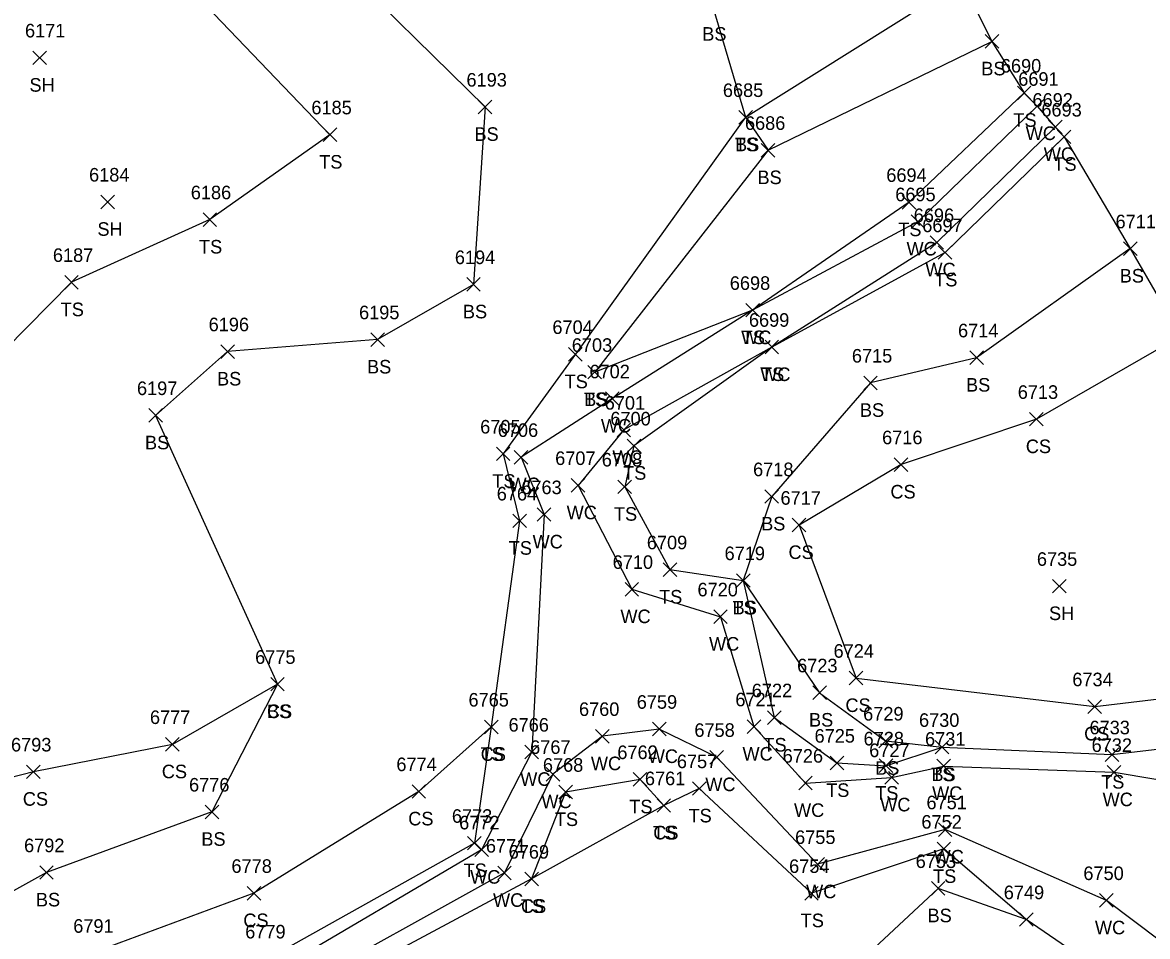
# Model space of a CAD drawing. Extents: x 1472233 to 1475777, y 540726 to 543442.
# Drawn here: x 1472711.3 to 1472877, y 541477.9 to 541612.6 of the extents above; entities that cross this region are included whole.
import ezdxf

# ---------------------------------------------------------------- set-up
doc = ezdxf.new("R2010")
doc.units = 0
for name, color, linetype in [('L_A', 7, 'Continuous'), ('L_I', 7, 'Continuous'), ('L_TIC', 7, 'Continuous'), ('LAWE', 7, 'Continuous'), ('LELB', 7, 'Continuous'), ('LSOGP', 7, 'Continuous')]:
    doc.layers.add(name, color=color, linetype=linetype)

msp = doc.modelspace()

# ---------------------------------------------------------------- linework, layer by layer
at = {"layer": 'L_TIC'}
for points in [[(1472853.12, 541608.84), (1472855.12, 541610.84)], [(1472855.12, 541608.84), (1472853.12, 541610.84)], [(1472712.82, 541606.43), (1472714.82, 541608.43)], [(1472714.82, 541606.43), (1472712.82, 541608.43)], [(1472857.88, 541601.25), (1472859.88, 541603.25)], [(1472859.88, 541601.25), (1472857.88, 541603.25)], [(1472778.44, 541599.18), (1472780.44, 541601.18)], [(1472780.44, 541599.18), (1472778.44, 541601.18)], [(1472859.79, 541599.3), (1472861.79, 541601.3)], [(1472861.79, 541599.3), (1472859.79, 541601.3)], [(1472816.83, 541597.65), (1472818.83, 541599.65)], [(1472818.83, 541597.65), (1472816.83, 541599.65)], [(1472816.83, 541597.65), (1472818.83, 541599.65)], [(1472818.83, 541597.65), (1472816.83, 541599.65)], [(1472816.83, 541597.65), (1472818.83, 541599.65)], [(1472818.83, 541597.65), (1472816.83, 541599.65)], [(1472862.45, 541596.21), (1472864.45, 541598.21)], [(1472864.45, 541596.21), (1472862.45, 541598.21)], [(1472755.59, 541595.09), (1472757.59, 541597.09)], [(1472757.59, 541595.09), (1472755.59, 541597.09)], [(1472863.77, 541594.77), (1472865.77, 541596.77)], [(1472865.77, 541594.77), (1472863.77, 541596.77)], [(1472820.14, 541592.8), (1472822.14, 541594.8)], [(1472822.14, 541592.8), (1472820.14, 541594.8)], [(1472820.14, 541592.8), (1472822.14, 541594.8)], [(1472822.14, 541592.8), (1472820.14, 541594.8)], [(1472722.83, 541585.18), (1472724.83, 541587.18)], [(1472724.83, 541585.18), (1472722.83, 541587.18)], [(1472840.91, 541585.13), (1472842.91, 541587.13)], [(1472842.91, 541585.13), (1472840.91, 541587.13)], [(1472737.88, 541582.57), (1472739.88, 541584.57)], [(1472739.88, 541582.57), (1472737.88, 541584.57)], [(1472842.24, 541582.28), (1472844.24, 541584.28)], [(1472844.24, 541582.28), (1472842.24, 541584.28)], [(1472845.01, 541579.2), (1472847.01, 541581.2)], [(1472847.01, 541579.2), (1472845.01, 541581.2)], [(1472846.21, 541577.72), (1472848.21, 541579.72)], [(1472848.21, 541577.72), (1472846.21, 541579.72)], [(1472873.51, 541578.29), (1472875.51, 541580.29)], [(1472875.51, 541578.29), (1472873.51, 541580.29)], [(1472717.5, 541573.33), (1472719.5, 541575.33)], [(1472719.5, 541573.33), (1472717.5, 541575.33)], [(1472776.73, 541573.01), (1472778.73, 541575.01)], [(1472778.73, 541573.01), (1472776.73, 541575.01)], [(1472817.86, 541569.21), (1472819.86, 541571.21)], [(1472819.86, 541569.21), (1472817.86, 541571.21)], [(1472817.86, 541569.21), (1472819.86, 541571.21)], [(1472819.86, 541569.21), (1472817.86, 541571.21)], [(1472762.61, 541564.88), (1472764.61, 541566.88)], [(1472764.61, 541564.88), (1472762.61, 541566.88)], [(1472740.51, 541563.11), (1472742.51, 541565.11)], [(1472742.51, 541563.11), (1472740.51, 541565.11)], [(1472791.75, 541562.71), (1472793.75, 541564.71)], [(1472793.75, 541562.71), (1472791.75, 541564.71)], [(1472820.69, 541563.77), (1472822.69, 541565.77)], [(1472822.69, 541563.77), (1472820.69, 541565.77)], [(1472820.69, 541563.77), (1472822.69, 541565.77)], [(1472822.69, 541563.77), (1472820.69, 541565.77)], [(1472850.87, 541562.21), (1472852.87, 541564.21)], [(1472852.87, 541562.21), (1472850.87, 541564.21)], [(1472794.6, 541560.07), (1472796.6, 541562.07)], [(1472796.6, 541560.07), (1472794.6, 541562.07)], [(1472794.6, 541560.07), (1472796.6, 541562.07)], [(1472796.6, 541560.07), (1472794.6, 541562.07)], [(1472835.23, 541558.49), (1472837.23, 541560.49)], [(1472837.23, 541558.49), (1472835.23, 541560.49)], [(1472797.2, 541556.17), (1472799.2, 541558.17)], [(1472799.2, 541556.17), (1472797.2, 541558.17)], [(1472729.89, 541553.7), (1472731.89, 541555.7)], [(1472731.89, 541553.7), (1472729.89, 541555.7)], [(1472859.67, 541553.14), (1472861.67, 541555.14)], [(1472861.67, 541553.14), (1472859.67, 541555.14)], [(1472798.89, 541551.55), (1472800.89, 541553.55)], [(1472800.89, 541551.55), (1472798.89, 541553.55)], [(1472800.37, 541549.22), (1472802.37, 541551.22)], [(1472802.37, 541549.22), (1472800.37, 541551.22)], [(1472781.1, 541548.03), (1472783.1, 541550.03)], [(1472783.1, 541548.03), (1472781.1, 541550.03)], [(1472783.75, 541547.53), (1472785.75, 541549.53)], [(1472785.75, 541547.53), (1472783.75, 541549.53)], [(1472839.73, 541546.45), (1472841.73, 541548.45)], [(1472841.73, 541546.45), (1472839.73, 541548.45)], [(1472792.15, 541543.39), (1472794.15, 541545.39)], [(1472794.15, 541543.39), (1472792.15, 541545.39)], [(1472799.02, 541543.17), (1472801.02, 541545.17)], [(1472801.02, 541543.17), (1472799.02, 541545.17)], [(1472820.67, 541541.74), (1472822.67, 541543.74)], [(1472822.67, 541541.74), (1472820.67, 541543.74)], [(1472787.14, 541539.09), (1472789.14, 541541.09)], [(1472789.14, 541539.09), (1472787.14, 541541.09)], [(1472783.52, 541538.16), (1472785.52, 541540.16)], [(1472785.52, 541538.16), (1472783.52, 541540.16)], [(1472783.52, 541538.16), (1472785.52, 541540.16)], [(1472785.52, 541538.16), (1472783.52, 541540.16)], [(1472824.71, 541537.53), (1472826.71, 541539.53)], [(1472826.71, 541537.53), (1472824.71, 541539.53)], [(1472805.68, 541530.96), (1472807.68, 541532.96)], [(1472807.68, 541530.96), (1472805.68, 541532.96)], [(1472816.48, 541529.36), (1472818.48, 541531.36)], [(1472818.48, 541529.36), (1472816.48, 541531.36)], [(1472816.48, 541529.36), (1472818.48, 541531.36)], [(1472818.48, 541529.36), (1472816.48, 541531.36)], [(1472800.07, 541528.07), (1472802.07, 541530.07)], [(1472802.07, 541528.07), (1472800.07, 541530.07)], [(1472863.06, 541528.52), (1472865.06, 541530.52)], [(1472865.06, 541528.52), (1472863.06, 541530.52)], [(1472813.13, 541524.02), (1472815.13, 541526.02)], [(1472815.13, 541524.02), (1472813.13, 541526.02)], [(1472833.1, 541514.97), (1472835.1, 541516.97)], [(1472835.1, 541514.97), (1472833.1, 541516.97)], [(1472747.86, 541514.07), (1472749.86, 541516.07)], [(1472749.86, 541514.07), (1472747.86, 541516.07)], [(1472747.86, 541514.07), (1472749.86, 541516.07)], [(1472749.86, 541514.07), (1472747.86, 541516.07)], [(1472827.73, 541512.82), (1472829.73, 541514.82)], [(1472829.73, 541512.82), (1472827.73, 541514.82)], [(1472868.27, 541510.77), (1472870.27, 541512.77)], [(1472870.27, 541510.77), (1472868.27, 541512.77)], [(1472821.05, 541509.14), (1472823.05, 541511.14)], [(1472823.05, 541509.14), (1472821.05, 541511.14)], [(1472779.36, 541507.77), (1472781.36, 541509.77)], [(1472781.36, 541507.77), (1472779.36, 541509.77)], [(1472779.36, 541507.77), (1472781.36, 541509.77)], [(1472781.36, 541507.77), (1472779.36, 541509.77)], [(1472804.11, 541507.45), (1472806.11, 541509.45)], [(1472806.11, 541507.45), (1472804.11, 541509.45)], [(1472818.06, 541507.81), (1472820.06, 541509.81)], [(1472820.06, 541507.81), (1472818.06, 541509.81)], [(1472795.72, 541506.39), (1472797.72, 541508.39)], [(1472797.72, 541506.39), (1472795.72, 541508.39)], [(1472732.37, 541505.2), (1472734.37, 541507.2)], [(1472734.37, 541505.2), (1472732.37, 541507.2)], [(1472837.46, 541505.71), (1472839.46, 541507.71)], [(1472839.46, 541505.71), (1472837.46, 541507.71)], [(1472845.77, 541504.78), (1472847.77, 541506.78)], [(1472847.77, 541504.78), (1472845.77, 541506.78)], [(1472845.77, 541504.78), (1472847.77, 541506.78)], [(1472847.77, 541504.78), (1472845.77, 541506.78)], [(1472785.31, 541504.08), (1472787.31, 541506.08)], [(1472787.31, 541504.08), (1472785.31, 541506.08)], [(1472812.58, 541503.3), (1472814.58, 541505.3)], [(1472814.58, 541503.3), (1472812.58, 541505.3)], [(1472870.81, 541503.68), (1472872.81, 541505.68)], [(1472872.81, 541503.68), (1472870.81, 541505.68)], [(1472711.89, 541501.15), (1472713.89, 541503.15)], [(1472713.89, 541501.15), (1472711.89, 541503.15)], [(1472830.29, 541502.45), (1472832.29, 541504.45)], [(1472832.29, 541502.45), (1472830.29, 541504.45)], [(1472837.51, 541502.04), (1472839.51, 541504.04)], [(1472839.51, 541502.04), (1472837.51, 541504.04)], [(1472846.01, 541502), (1472848.01, 541504)], [(1472848.01, 541502), (1472846.01, 541504)], [(1472871.12, 541501.08), (1472873.12, 541503.08)], [(1472873.12, 541501.08), (1472871.12, 541503.08)], [(1472788.44, 541500.79), (1472790.44, 541502.79)], [(1472790.44, 541500.79), (1472788.44, 541502.79)], [(1472801.28, 541500.03), (1472803.28, 541502.03)], [(1472803.28, 541500.03), (1472801.28, 541502.03)], [(1472825.65, 541499.5), (1472827.65, 541501.5)], [(1472827.65, 541499.5), (1472825.65, 541501.5)], [(1472838.35, 541500.32), (1472840.35, 541502.32)], [(1472840.35, 541500.32), (1472838.35, 541502.32)], [(1472768.68, 541498.25), (1472770.68, 541500.25)], [(1472770.68, 541498.25), (1472768.68, 541500.25)], [(1472790.31, 541498.16), (1472792.31, 541500.16)], [(1472792.31, 541498.16), (1472790.31, 541500.16)], [(1472810.01, 541498.69), (1472812.01, 541500.69)], [(1472812.01, 541498.69), (1472810.01, 541500.69)], [(1472804.78, 541496.18), (1472806.78, 541498.18)], [(1472806.78, 541496.18), (1472804.78, 541498.18)], [(1472804.78, 541496.18), (1472806.78, 541498.18)], [(1472806.78, 541496.18), (1472804.78, 541498.18)], [(1472738.19, 541495.24), (1472740.19, 541497.24)], [(1472740.19, 541495.24), (1472738.19, 541497.24)], [(1472846.23, 541492.63), (1472848.23, 541494.63)], [(1472848.23, 541492.63), (1472846.23, 541494.63)], [(1472776.86, 541490.63), (1472778.86, 541492.63)], [(1472778.86, 541490.63), (1472776.86, 541492.63)], [(1472777.93, 541489.66), (1472779.93, 541491.66)], [(1472779.93, 541489.66), (1472777.93, 541491.66)], [(1472846.04, 541489.77), (1472848.04, 541491.77)], [(1472848.04, 541489.77), (1472846.04, 541491.77)], [(1472713.82, 541486.3), (1472715.82, 541488.3)], [(1472715.82, 541486.3), (1472713.82, 541488.3)], [(1472781.3, 541486.24), (1472783.3, 541488.24)], [(1472783.3, 541486.24), (1472781.3, 541488.24)], [(1472827.43, 541487.51), (1472829.43, 541489.51)], [(1472829.43, 541487.51), (1472827.43, 541489.51)], [(1472785.29, 541485.35), (1472787.29, 541487.35)], [(1472787.29, 541485.35), (1472785.29, 541487.35)], [(1472785.29, 541485.35), (1472787.29, 541487.35)], [(1472787.29, 541485.35), (1472785.29, 541487.35)], [(1472744.38, 541483.25), (1472746.38, 541485.25)], [(1472746.38, 541483.25), (1472744.38, 541485.25)], [(1472826.54, 541483.24), (1472828.54, 541485.24)], [(1472828.54, 541483.24), (1472826.54, 541485.24)], [(1472845.2, 541483.97), (1472847.2, 541485.97)], [(1472847.2, 541483.97), (1472845.2, 541485.97)], [(1472869.99, 541482.19), (1472871.99, 541484.19)], [(1472871.99, 541482.19), (1472869.99, 541484.19)], [(1472858.18, 541479.37), (1472860.18, 541481.37)], [(1472860.18, 541479.37), (1472858.18, 541481.37)], [(1472858.18, 541479.37), (1472860.18, 541481.37)], [(1472860.18, 541479.37), (1472858.18, 541481.37)]]:
    msp.add_lwpolyline(points, dxfattribs=at)
at = {"layer": 'LAWE'}
for points in [[(1472860.79, 541600.3), (1472843.24, 541583.28), (1472818.86, 541570.21), (1472798.2, 541557.17), (1472784.75, 541548.53), (1472788.14, 541540.09), (1472786.31, 541505.08), (1472778.93, 541490.66), (1472748.23, 541472.54)], [(1472863.45, 541597.21), (1472846.01, 541580.2), (1472821.69, 541564.77), (1472799.89, 541552.55), (1472793.15, 541544.39), (1472801.07, 541529.07), (1472814.13, 541525.02), (1472819.06, 541508.81), (1472826.65, 541500.5), (1472839.35, 541501.32), (1472847.01, 541503), (1472872.12, 541502.08), (1472902.55, 541496.99)], [(1472882.95, 541474.17), (1472870.99, 541483.19), (1472847.23, 541493.63), (1472828.43, 541488.51), (1472813.58, 541504.3), (1472805.11, 541508.45), (1472796.72, 541507.39), (1472789.44, 541501.79), (1472782.3, 541487.24), (1472749.95, 541469.27)]]:
    msp.add_lwpolyline(points, dxfattribs=at)
at = {"layer": 'LELB'}
for points in [[(1472747.43, 541713.08), (1472745.84, 541696.4), (1472782.2, 541639.9), (1472813, 541614.95), (1472817.83, 541598.65), (1472821.14, 541593.8), (1472795.6, 541561.07)], [(1472647.14, 541711.1), (1472679.82, 541710.29), (1472719.38, 541695.47), (1472750.03, 541634.64), (1472756.43, 541622.87), (1472779.44, 541600.18), (1472777.73, 541574.01), (1472763.61, 541565.88), (1472741.51, 541564.11), (1472730.89, 541554.7), (1472748.86, 541515.07), (1472739.19, 541496.24), (1472714.82, 541487.3), (1472686.31, 541471.49), (1472666.86, 541447.13), (1472662.79, 541441.55), (1472668.41, 541419.29), (1472673.24, 541412.97), (1472671.11, 541405.46), (1472675.13, 541398.08)], [(1472679.82, 541710.29), (1472727.68, 541629.6), (1472734.97, 541618.66), (1472756.59, 541596.09), (1472738.88, 541583.57), (1472718.5, 541574.33), (1472702.15, 541557.78)], [(1472817.83, 541598.65), (1472849.75, 541618.72)], [(1472821.14, 541593.8), (1472854.12, 541609.84)], [(1472858.88, 541602.25), (1472841.91, 541586.13), (1472818.86, 541570.21), (1472795.6, 541561.07)], [(1472817.83, 541598.65), (1472792.75, 541563.71), (1472782.1, 541549.03), (1472784.52, 541539.16)], [(1472864.77, 541595.77), (1472847.21, 541578.72), (1472821.69, 541564.77), (1472801.37, 541550.22), (1472800.02, 541544.17), (1472806.68, 541531.96), (1472817.48, 541530.36), (1472822.05, 541510.14), (1472831.29, 541503.45), (1472838.51, 541503.04), (1472846.77, 541505.78), (1472871.81, 541504.68), (1472898.91, 541507.88)], [(1472874.51, 541579.29), (1472851.87, 541563.21), (1472836.23, 541559.49), (1472821.67, 541542.74), (1472817.48, 541530.36), (1472828.73, 541513.82), (1472838.46, 541506.71), (1472846.77, 541505.78)], [(1472881.95, 541566.38), (1472860.67, 541554.14), (1472840.73, 541547.45), (1472825.71, 541538.53), (1472834.1, 541515.97), (1472869.27, 541511.77), (1472897.73, 541515.17)], [(1472784.52, 541539.16), (1472780.36, 541508.77), (1472777.86, 541491.63), (1472747.41, 541474.58), (1472726.67, 541466.04), (1472699.67, 541459.88), (1472695.92, 541443.07), (1472698.83, 541432.29), (1472713.58, 541430.44), (1472715.26, 541425.6), (1472715.17, 541419.95), (1472714.31, 541418.29), (1472709.23, 541416.8), (1472705.07, 541417.97), (1472693.99, 541413.89), (1472692.65, 541404.85), (1472699.39, 541395.4), (1472701.22, 541388.65), (1472686.62, 541373.69), (1472678.12, 541362.07), (1472676.71, 541357.72), (1472677.17, 541353.02)], [(1472748.86, 541515.07), (1472733.37, 541506.2), (1472712.89, 541502.15), (1472673.02, 541491.92), (1472657.9, 541467.84), (1472650.16, 541450.02), (1472653.6, 541432.29), (1472661.59, 541419.53), (1472668.41, 541419.29), (1472679.96, 541433.41), (1472687.47, 541437)], [(1472780.36, 541508.77), (1472769.68, 541499.25), (1472745.38, 541484.25), (1472721.5, 541475.42), (1472694.56, 541464.37), (1472687.8, 541445.31), (1472687.47, 541437)], [(1472925.3, 541441.52), (1472893.29, 541457.47), (1472876.51, 541468.46), (1472859.18, 541480.37), (1472847.04, 541490.77), (1472827.54, 541484.24), (1472811.01, 541499.69), (1472805.78, 541497.18), (1472802.28, 541501.03), (1472791.31, 541499.16), (1472786.29, 541486.35), (1472750.99, 541467.45), (1472730.71, 541457.67), (1472709.45, 541450.77), (1472703.66, 541440.64), (1472706.25, 541436.83), (1472719.38, 541434.8), (1472725.03, 541427.37), (1472722.95, 541421.12), (1472713.49, 541412.17), (1472709.9, 541412.71), (1472705.59, 541412.81)], [(1472805.78, 541497.18), (1472786.29, 541486.35)], [(1472859.18, 541480.37), (1472846.2, 541484.97), (1472822.32, 541462.69), (1472791.01, 541464.29), (1472753.8, 541459.11), (1472732.89, 541452.92), (1472720.17, 541445.11), (1472719.38, 541434.8)]]:
    msp.add_lwpolyline(points, dxfattribs=at)
at = {"layer": 'LSOGP'}
msp.add_lwpolyline([(1472823.77, 541743.14), (1472826.55, 541708.8), (1472845.91, 541656.61), (1472853.28, 541632.51), (1472849.75, 541618.72), (1472854.12, 541609.84), (1472858.88, 541602.25), (1472860.79, 541600.3), (1472863.45, 541597.21), (1472864.77, 541595.77), (1472874.51, 541579.29), (1472881.95, 541566.38), (1472885.31, 541541.17), (1472897.73, 541515.17), (1472898.91, 541507.88), (1472902.55, 541496.99), (1472920.36, 541452.21), (1472925.3, 541441.52), (1472946.07, 541415.68), (1472943.94, 541402.97), (1472977.95, 541382.17)], dxfattribs=at)

# ---------------------------------------------------------------- texts
at = {"layer": 'L_A'}
for s, p in [('BS', (1472811.44, 541609.95)), ('BS', (1472852.56, 541604.84)), ('SH', (1472712.31, 541602.43)), ('TS', (1472857.29, 541597.25)), ('WC', (1472859.1, 541595.3)), ('BS', (1472777.88, 541595.18)), ('TS', (1472816.24, 541593.65)), ('TS', (1472816.24, 541593.65)), ('BS', (1472816.27, 541593.65)), ('WC', (1472861.76, 541592.21)), ('TS', (1472755, 541591.09)), ('TS', (1472863.18, 541590.77)), ('BS', (1472819.58, 541588.8)), ('BS', (1472819.58, 541588.8)), ('SH', (1472722.32, 541581.18)), ('TS', (1472840.32, 541581.13)), ('TS', (1472737.29, 541578.57)), ('WC', (1472841.54, 541578.28)), ('WC', (1472844.32, 541575.2)), ('BS', (1472872.95, 541574.29)), ('TS', (1472845.62, 541573.72)), ('TS', (1472716.91, 541569.33)), ('BS', (1472776.17, 541569.01)), ('WC', (1472817.17, 541565.21)), ('TS', (1472817.27, 541565.21)), ('BS', (1472762.05, 541560.88)), ('BS', (1472739.95, 541559.11)), ('WC', (1472819.99, 541559.77)), ('TS', (1472820.1, 541559.77)), ('TS', (1472791.16, 541558.71)), ('BS', (1472850.31, 541558.21)), ('TS', (1472794.01, 541556.07)), ('BS', (1472794.04, 541556.07)), ('BS', (1472834.67, 541554.49)), ('WC', (1472796.51, 541552.17)), ('BS', (1472729.33, 541549.7)), ('CS', (1472859.12, 541549.14)), ('WC', (1472798.2, 541547.55)), ('TS', (1472780.51, 541544.03)), ('TS', (1472799.78, 541545.22)), ('WC', (1472783.05, 541543.53)), ('CS', (1472839.17, 541542.45)), ('WC', (1472791.46, 541539.39)), ('TS', (1472798.43, 541539.17)), ('BS', (1472820.12, 541537.74)), ('TS', (1472782.93, 541534.16)), ('TS', (1472782.93, 541534.16)), ('WC', (1472786.44, 541535.09)), ('CS', (1472824.15, 541533.53)), ('TS', (1472805.09, 541526.96)), ('WC', (1472799.38, 541524.07)), ('TS', (1472815.89, 541525.36)), ('BS', (1472815.92, 541525.36)), ('SH', (1472862.54, 541524.52)), ('WC', (1472812.44, 541520.02)), ('CS', (1472832.54, 541510.97)), ('CS', (1472747.3, 541510.07)), ('BS', (1472747.3, 541510.07)), ('BS', (1472827.17, 541508.82)), ('CS', (1472867.71, 541506.77)), ('TS', (1472820.45, 541505.14)), ('TS', (1472778.77, 541503.77)), ('CS', (1472778.8, 541503.77)), ('WC', (1472803.41, 541503.45)), ('WC', (1472817.37, 541503.81)), ('CS', (1472731.81, 541501.2)), ('WC', (1472795.03, 541502.39)), ('BS', (1472836.91, 541501.71)), ('WC', (1472784.62, 541500.08)), ('WC', (1472811.89, 541499.3)), ('TS', (1472845.18, 541500.78)), ('BS', (1472845.21, 541500.78)), ('TS', (1472870.22, 541499.68)), ('TS', (1472829.7, 541498.45)), ('TS', (1472836.92, 541498.04)), ('WC', (1472845.31, 541498)), ('CS', (1472711.33, 541497.15)), ('WC', (1472787.74, 541496.79)), ('TS', (1472800.69, 541496.03)), ('WC', (1472837.66, 541496.32)), ('WC', (1472870.43, 541497.08)), ('CS', (1472768.12, 541494.25)), ('TS', (1472789.72, 541494.16)), ('TS', (1472809.42, 541494.69)), ('WC', (1472824.96, 541495.5)), ('BS', (1472737.63, 541491.24)), ('TS', (1472804.19, 541492.18)), ('CS', (1472804.22, 541492.18)), ('WC', (1472845.53, 541488.63)), ('TS', (1472776.27, 541486.63)), ('WC', (1472777.24, 541485.66)), ('TS', (1472845.45, 541485.77)), ('WC', (1472826.74, 541483.51)), ('BS', (1472713.26, 541482.3)), ('WC', (1472780.61, 541482.24)), ('TS', (1472784.7, 541481.35)), ('CS', (1472784.73, 541481.35)), ('CS', (1472743.82, 541479.25)), ('TS', (1472825.95, 541479.24)), ('BS', (1472844.64, 541479.97)), ('WC', (1472869.3, 541478.19))]:
    msp.add_text(s, height=2, dxfattribs=at).set_placement(p)
at = {"layer": 'L_I'}
for s, p in [('6171', (1472711.65, 541610.43)), ('6690', (1472855.44, 541605.25)), ('6193', (1472776.7, 541603.18)), ('6691', (1472858, 541603.3)), ('6685', (1472814.48, 541601.65)), ('6685', (1472814.48, 541601.65)), ('6685', (1472814.48, 541601.65)), ('6185', (1472753.85, 541599.09)), ('6692', (1472860.1, 541600.21)), ('6693', (1472861.41, 541598.77)), ('6686', (1472817.73, 541596.8)), ('6686', (1472817.73, 541596.8)), ('6184', (1472721.09, 541589.18)), ('6694', (1472838.56, 541589.13)), ('6186', (1472736.08, 541586.57)), ('6695', (1472839.88, 541586.28)), ('6696', (1472842.6, 541583.2)), ('6711', (1472872.34, 541582.29)), ('6697', (1472843.86, 541581.72)), ('6187', (1472715.76, 541577.33)), ('6194', (1472774.99, 541577.01)), ('6698', (1472815.5, 541573.21)), ('6698', (1472815.5, 541573.21)), ('6195', (1472760.87, 541568.88)), ('6196', (1472738.71, 541567.11)), ('6699', (1472818.32, 541567.77)), ('6699', (1472818.32, 541567.77)), ('6704', (1472789.36, 541566.71)), ('6714', (1472849.13, 541566.21)), ('6703', (1472792.22, 541564.07)), ('6703', (1472792.22, 541564.07)), ('6715', (1472833.49, 541562.49)), ('6702', (1472794.82, 541560.17)), ('6197', (1472728.15, 541557.7)), ('6701', (1472797.07, 541555.55)), ('6713', (1472857.93, 541557.14)), ('6700', (1472797.9, 541553.22)), ('6705', (1472778.72, 541552.03)), ('6706', (1472781.31, 541551.53)), ('6716', (1472837.94, 541550.45)), ('6707', (1472789.77, 541547.39)), ('6708', (1472796.64, 541547.17)), ('6718', (1472818.93, 541545.74)), ('6763', (1472784.78, 541543.09)), ('6764', (1472781.16, 541542.16)), ('6764', (1472781.16, 541542.16)), ('6717', (1472822.97, 541541.53)), ('6709', (1472803.28, 541534.96)), ('6719', (1472814.73, 541533.36)), ('6719', (1472814.73, 541533.36)), ('6735', (1472860.75, 541532.52)), ('6710', (1472798.24, 541532.07)), ('6720', (1472810.74, 541528.02)), ('6775', (1472745.56, 541518.07)), ('6775', (1472745.56, 541518.07)), ('6724', (1472830.79, 541518.97)), ('6723', (1472825.42, 541516.82)), ('6734', (1472865.97, 541514.77)), ('6722', (1472818.74, 541513.14)), ('6765', (1472777, 541511.77)), ('6765', (1472777, 541511.77)), ('6759', (1472801.79, 541511.45)), ('6721', (1472816.32, 541511.81)), ('6777', (1472730.06, 541509.2)), ('6760', (1472793.28, 541510.39)), ('6729', (1472835.15, 541509.71)), ('6766', (1472782.9, 541508.08)), ('6730', (1472843.38, 541508.78)), ('6730', (1472843.38, 541508.78)), ('6733', (1472868.5, 541507.68)), ('6758', (1472810.28, 541507.3)), ('6725', (1472827.99, 541506.45)), ('6728', (1472835.21, 541506.04)), ('6731', (1472844.27, 541506)), ('6793', (1472709.59, 541505.15)), ('6767', (1472786.08, 541504.79)), ('6727', (1472836.04, 541504.32)), ('6732', (1472868.81, 541505.08)), ('6762', (1472798.93, 541504.03)), ('6757', (1472807.7, 541502.69)), ('6726', (1472823.29, 541503.5)), ('6774', (1472766.37, 541502.25)), ('6768', (1472787.96, 541502.16)), ('6776', (1472735.82, 541499.24)), ('6761', (1472802.99, 541500.18)), ('6761', (1472802.99, 541500.18)), ('6751', (1472844.48, 541496.63)), ('6773', (1472774.55, 541494.63)), ('6772', (1472775.62, 541493.66)), ('6752', (1472843.73, 541493.77)), ('6755', (1472825.12, 541491.51)), ('6792', (1472711.51, 541490.3)), ('6771', (1472779.56, 541490.24)), ('6769', (1472782.92, 541489.35)), ('6769', (1472782.92, 541489.35)), ('6753', (1472842.89, 541487.97)), ('6778', (1472742.07, 541487.25)), ('6754', (1472824.24, 541487.24)), ('6750', (1472867.6, 541486.19)), ('6749', (1472855.87, 541483.37)), ('6749', (1472855.87, 541483.37)), ('6791', (1472718.76, 541478.42)), ('6779', (1472744.1, 541477.58))]:
    msp.add_text(s, height=2, dxfattribs=at).set_placement(p)

doc.saveas('drawing.dxf')
